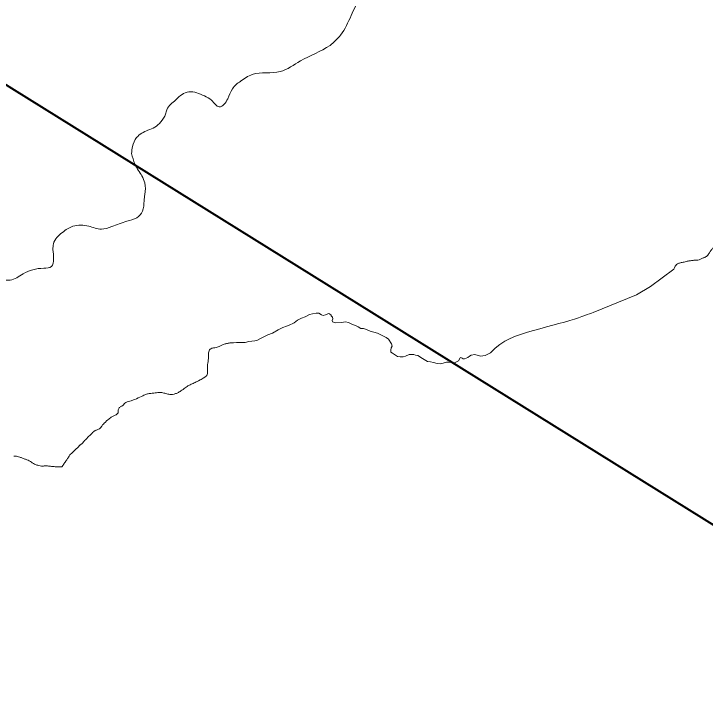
# Model space of a CAD drawing. Extents: x 553962 to 842807, y 8883888 to 9032388.
# Drawn here: x 596739 to 598478, y 8914813 to 8916555 of the extents above; entities that cross this region are included whole.
import ezdxf

# ---------------------------------------------------------------- set-up
doc = ezdxf.new("R2010")
doc.units = 0
doc.header["$LTSCALE"] = 150
doc.layers.add('6', color=7, linetype='Continuous', lineweight=13)

msp = doc.modelspace()

# ---------------------------------------------------------------- linework, layer by layer
at = {"layer": '6'}
msp.add_line((598196.1, 8915803.3), (598191.4, 8915802), dxfattribs=at)
at = {"layer": '6', "lineweight": 40}
msp.add_lwpolyline([(596588.2, 8916457.2), (598619.5, 8915193.9), (599198.7, 8914813.4)], dxfattribs=at)
at = {"layer": '6'}
for points in [[(598399.1, 8915912.4), (598340.5, 8915868.7), (598304.9, 8915847.9), (598196.3, 8915803.6)], [(597536.7, 8915796.5), (597536.7, 8915796.4), (597532.6, 8915800.1), (597531, 8915800.8), (597528.8, 8915800.3), (597522.5, 8915797.4), (597517.3, 8915796.2), (597513, 8915797.6), (597505.7, 8915801.4), (597499.6, 8915801.8), (597489.9, 8915800.1), (597482.3, 8915798.3), (597472, 8915792.4), (597462.6, 8915789), (597452.4, 8915784.3), (597444.2, 8915777.8), (597429.3, 8915770.4), (597425, 8915769.3), (597415.4, 8915765.7), (597403.9, 8915759.6), (597389.8, 8915751.1), (597377.4, 8915746.9), (597371.4, 8915743.9), (597359.3, 8915737.8), (597351.4, 8915734.2), (597345.1, 8915732.4), (597337.3, 8915731.7), (597330.1, 8915730.5), (597320.6, 8915727.8), (597299.3, 8915727.7)], [(598196.1, 8915803.3), (598191.4, 8915802), (598186.4, 8915800.3), (598180.9, 8915798.3), (598174.7, 8915795.9), (598167.4, 8915793.1), (598158.9, 8915790.1), (598148.8, 8915786.8), (598137.1, 8915783.2), (598123.8, 8915779.5), (598109.4, 8915775.6), (598094.1, 8915771.4), (598078.3, 8915767.2), (598062.2, 8915762.8), (598046.1, 8915758.2), (598030.5, 8915753.6), (598015.4, 8915748.9), (598001, 8915743.7), (597987.2, 8915737.9), (597973.9, 8915731.2), (597961.2, 8915723.1), (597949.1, 8915713.5), (597937.4, 8915702.1)], [(597888.8, 8915696.3), (597884.6, 8915693.6), (597881.1, 8915690), (597872.4, 8915686.8), (597868.8, 8915687), (597866.2, 8915688.5), (597863.5, 8915690.6), (597861.7, 8915689.4), (597857.2, 8915681.7), (597847.4, 8915676.6), (597845.6, 8915676.6), (597831.6, 8915678.7), (597827.2, 8915678.4), (597818.5, 8915675.8), (597812.3, 8915674), (597803.3, 8915674.9), (597794.1, 8915678.1), (597786.7, 8915679.6), (597779.6, 8915680.3), (597767.1, 8915687.8), (597754.8, 8915694.9), (597749.2, 8915696.4), (597745, 8915697.6), (597733.1, 8915697.6), (597723.9, 8915694), (597718.2, 8915691.9), (597710.5, 8915691.6), (597704.2, 8915692.8), (597691.1, 8915700.8), (597687.3, 8915703.8), (597687, 8915708.6), (597688.2, 8915714.5), (597690.8, 8915719), (597688.5, 8915724.6), (597681.3, 8915736.5), (597675.1, 8915741), (597653.9, 8915751.4), (597635.2, 8915756.7), (597623.3, 8915761.8), (597618.3, 8915763.5), (597611.5, 8915763.2), (597604.9, 8915767.1), (597598.4, 8915770.6), (597590.3, 8915773.3), (597580.2, 8915778.7), (597573.1, 8915779.6), (597563, 8915778.7), (597548.4, 8915777.2), (597540.6, 8915780.2), (597539.4, 8915783.1), (597541.2, 8915787.9), (597540, 8915791.4), (597538.2, 8915794.4), (597537.3, 8915795.3), (597536.7, 8915796.4)], [(597937.4, 8915702.1), (597924.5, 8915695), (597912.4, 8915693.6), (597898.5, 8915698.1), (597888.8, 8915696.3)]]:
    msp.add_lwpolyline(points, dxfattribs=at)
for points in [[(598300.5, 8917392.3), (598274.5, 8917356.4), (598210.7, 8917284.6), (598126.9, 8917178.9), (598065.1, 8917103.1), (598027.2, 8917015.3), (597957.4, 8916903.6), (597805.4, 8916748), (597746.9, 8916713.4), (597693.1, 8916681.5), (597644.5, 8916646.3), (597609.9, 8916597.7), (597587.3, 8916550.5), (597560.7, 8916501.3), (597534.1, 8916475.4), (597459.7, 8916436.1), (597409.1, 8916409.5), (597338.7, 8916402.2), (597308.1, 8916384.3)], [(598300.5, 8917392.3), (598274.5, 8917356.4), (598210.7, 8917284.6), (598126.9, 8917178.9), (598065.1, 8917103.1), (598027.2, 8917015.3), (597957.4, 8916903.6), (597805.4, 8916748), (597746.9, 8916713.4), (597693.1, 8916681.5), (597644.5, 8916646.3), (597609.9, 8916597.7), (597587.3, 8916550.5), (597560.7, 8916501.3), (597534.1, 8916475.4), (597459.7, 8916436.1), (597409.1, 8916409.5), (597338.7, 8916402.2), (597308.1, 8916384.3)], [(597309, 8916384.8), (597298, 8916376.9), (597288.7, 8916365.8), (597276.9, 8916341), (597267.3, 8916326.9), (597255.5, 8916320.7), (597246.2, 8916326.2), (597236.2, 8916337.3), (597218.1, 8916348), (597179, 8916358.4), (597162, 8916352.1), (597146.1, 8916338.1), (597123.9, 8916313.6), (597120.6, 8916302.2), (597108.3, 8916282.9), (597093.6, 8916269.3), (597076.2, 8916261.9), (597047.7, 8916243.4), (597037.4, 8916221.2), (597035.2, 8916203.4)], [(597309, 8916384.8), (597298, 8916376.9), (597288.7, 8916365.8), (597276.9, 8916341), (597267.3, 8916326.9), (597255.5, 8916320.7), (597246.2, 8916326.2), (597236.2, 8916337.3), (597218.1, 8916348), (597179, 8916358.4), (597162, 8916352.1), (597146.1, 8916338.1), (597123.9, 8916313.6), (597120.6, 8916302.2), (597108.3, 8916282.9), (597093.6, 8916269.3), (597076.2, 8916261.9), (597047.7, 8916243.4), (597037.4, 8916221.2), (597035.2, 8916203.4)], [(597035.2, 8916203.4), (597043.3, 8916176.8), (597061, 8916146.8), (597068.4, 8916129.5), (597068.4, 8916100.6), (597066.6, 8916084), (597062.5, 8916058.5), (597048.1, 8916041.8), (597023, 8916032.9), (596985.6, 8916019.6), (596959, 8916013), (596927.2, 8916020.7), (596887.7, 8916020.4), (596861.1, 8916004.8), (596838.5, 8915976.4), (596837.4, 8915961.9), (596838.9, 8915938.3), (596833.7, 8915919), (596814.1, 8915915), (596762, 8915900.6), (596729.5, 8915884.7), (596700.6, 8915884.3), (596686.6, 8915876.5), (596677, 8915857.3), (596658.5, 8915833.6), (596648.5, 8915818.4), (596631.9, 8915813.6), (596583.8, 8915804.4), (596538.7, 8915797.4), (596516.6, 8915785.9), (596501.4, 8915764.1), (596482.2, 8915741.9), (596455.2, 8915725.2), (596430.8, 8915708.2), (596414.2, 8915681.6), (596396.8, 8915667.2), (596368.3, 8915659.8), (596334.3, 8915660.2), (596310.7, 8915663.1), (596295.2, 8915663.9), (596281.1, 8915653.5), (596265.2, 8915640.9), (596244.1, 8915630.9), (596224.9, 8915615.4), (596223.1, 8915601.7), (596230.8, 8915577.4), (596229, 8915546.4), (596214.6, 8915533.4), (596190.9, 8915515.3), (596169.8, 8915495), (596150.6, 8915470.2), (596131, 8915441.4), (596105.9, 8915405.6), (596083.7, 8915377.1), (596062.6, 8915352.7)], [(597035.2, 8916203.4), (597043.3, 8916176.8), (597061, 8916146.8), (597068.4, 8916129.5), (597068.4, 8916100.6), (597066.6, 8916084), (597062.5, 8916058.5), (597048.1, 8916041.8), (597023, 8916032.9), (596985.6, 8916019.6), (596959, 8916013), (596927.2, 8916020.7), (596887.7, 8916020.4), (596861.1, 8916004.8), (596838.5, 8915976.4), (596837.4, 8915961.9), (596838.9, 8915938.3), (596833.7, 8915919), (596814.1, 8915915), (596762, 8915900.6), (596729.5, 8915884.7), (596700.6, 8915884.3), (596686.6, 8915876.5), (596677, 8915857.3), (596658.5, 8915833.6), (596648.5, 8915818.4), (596631.9, 8915813.6), (596583.8, 8915804.4), (596538.7, 8915797.4), (596516.6, 8915785.9), (596501.4, 8915764.1), (596482.2, 8915741.9), (596455.2, 8915725.2), (596430.8, 8915708.2), (596414.2, 8915681.6), (596396.8, 8915667.2), (596368.3, 8915659.8), (596334.3, 8915660.2), (596310.7, 8915663.1), (596295.2, 8915663.9), (596281.1, 8915653.5), (596265.2, 8915640.9), (596244.1, 8915630.9), (596224.9, 8915615.4), (596223.1, 8915601.7), (596230.8, 8915577.4), (596229, 8915546.4), (596214.6, 8915533.4), (596190.9, 8915515.3), (596169.8, 8915495), (596150.6, 8915470.2), (596131, 8915441.4), (596105.9, 8915405.6), (596083.7, 8915377.1), (596062.6, 8915352.7)]]:
    msp.add_spline(points, degree=3, dxfattribs=at)
for points in [[(598507, 8915979.5), (598506.3, 8915978.3), (598504.1, 8915974.2), (598500.6, 8915968.8), (598495.5, 8915963.2), (598490.6, 8915957.9), (598487.8, 8915952.3), (598481.2, 8915943.3), (598472.1, 8915940.8), (598465.8, 8915936.9), (598460, 8915935.2), (598451.5, 8915935.2), (598442.9, 8915934.1), (598435.2, 8915933), (598424.8, 8915930.2), (598415.1, 8915928.8), (598407.4, 8915925.7), (598403.4, 8915922.2), (598401.1, 8915917.3), (598399.1, 8915912.4)], [(597298.7, 8915727.7), (597286.5, 8915727.3), (597279.7, 8915726.6), (597272.2, 8915725.1), (597263.9, 8915722.5), (597256.4, 8915718.6), (597253.8, 8915717.1), (597247.7, 8915714.7), (597240.7, 8915714.6), (597236.7, 8915713.7), (597232.5, 8915711.4), (597229.7, 8915707.7), (597228.2, 8915702.2), (597228.1, 8915696), (597228.3, 8915688.1), (597227.3, 8915679.6), (597226, 8915672.8), (597225.9, 8915664.2), (597226.3, 8915652.2), (597225.5, 8915647.3), (597223.2, 8915642.8), (597218.2, 8915640.3), (597210.6, 8915635.6), (597207.3, 8915634.1)], [(597207.3, 8915634.1), (597201.3, 8915630.8), (597196, 8915627.9), (597184.1, 8915622.6), (597177.1, 8915619.2), (597167.4, 8915612.4), (597156, 8915604), (597150.1, 8915600.8), (597141.5, 8915598.1), (597134.8, 8915596.5), (597127.1, 8915597.9), (597115.2, 8915601.2), (597107.2, 8915602.7), (597101.2, 8915602.8), (597094.6, 8915600.8), (597087.2, 8915600.4), (597079.1, 8915599.7), (597070.8, 8915597.5), (597062, 8915593.4), (597040.8, 8915583.9), (597034.3, 8915581.3), (597027.3, 8915579.8), (597020.4, 8915577.5), (597016, 8915573.5), (597013.2, 8915569.2), (597009.5, 8915566.9), (597006.2, 8915566.3)], [(597006.7, 8915565.5), (597003.8, 8915564.7), (597001.6, 8915560.2), (597001.6, 8915556.2), (597001.6, 8915552.5), (597000.3, 8915550.4), (596999.4, 8915548.5), (596996.7, 8915546.4), (596990.5, 8915543.3), (596984, 8915540.4), (596976, 8915534.6), (596962.2, 8915521.2), (596959.3, 8915516.4), (596956.8, 8915512.6), (596954.2, 8915511.2), (596950.2, 8915509.5), (596946.2, 8915507.7), (596943.7, 8915506.8), (596941.3, 8915505), (596936.7, 8915501.2), (596934.7, 8915498.3), (596929.8, 8915494.5), (596925.8, 8915490.1), (596923.2, 8915487.4), (596920.8, 8915484.5), (596916.7, 8915482.2), (596914.7, 8915478.3), (596909.9, 8915472.9), (596906.5, 8915471), (596905.2, 8915469.6), (596893.7, 8915458.5)], [(596893.7, 8915458.5), (596891.1, 8915455.9), (596886.1, 8915450.8), (596881.1, 8915447.1), (596879, 8915444.2), (596876.7, 8915439.7), (596874.8, 8915436.9), (596869.3, 8915429.2), (596866.6, 8915425.4), (596864, 8915421.4), (596861.4, 8915417.6), (596860.5, 8915415.8), (596859, 8915415.3), (596853.6, 8915415.2), (596842, 8915415.6), (596834.9, 8915416.2), (596822.8, 8915417.8), (596816.4, 8915417.9), (596814, 8915417.2), (596808.9, 8915416.9), (596800.7, 8915418.8), (596793.2, 8915420.9), (596787.8, 8915423.4), (596785.8, 8915425.7), (596780.9, 8915428.5), (596774.8, 8915431.8), (596769, 8915434.4), (596760.3, 8915436.5), (596753.5, 8915440.3), (596748.2, 8915441.5), (596741.5, 8915442.3), (596739, 8915442)]]:
    msp.add_open_spline(points, degree=3, dxfattribs=at)

doc.saveas('drawing.dxf')
